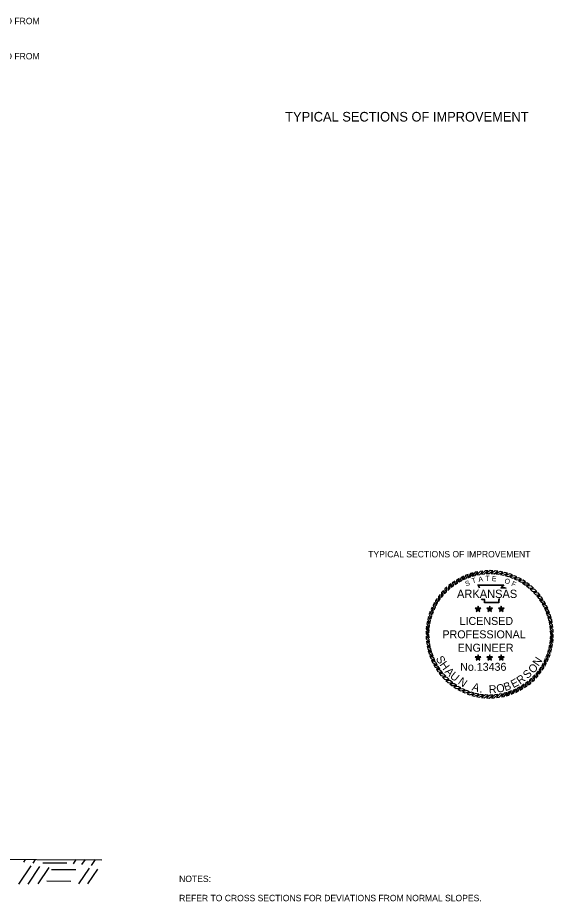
# Model space of a CAD drawing. Extents: x 1001270 to 1003428, y 1840152 to 1842912.
# Drawn here: x 1001378.3 to 1001428.5, y 1842029.1 to 1842111.8 of the extents above; entities that cross this region are included whole.
import ezdxf

# ---------------------------------------------------------------- set-up
doc = ezdxf.new("R2010")
doc.units = 0
for name, color, linetype in [('1', 7, 'Continuous'), ('19', 7, 'Continuous'), ('60', 7, 'Continuous'), ('G-ANNO-SYMB', 7, 'Continuous')]:
    doc.layers.add(name, color=color, linetype=linetype)

msp = doc.modelspace()

# ---------------------------------------------------------------- linework, layer by layer
at = {"layer": '19'}
for p, q in [((1001378.846, 1842032.725), (1001379.012, 1842032.97)), ((1001379.742, 1842032.633), (1001379.967, 1842032.972)), ((1001380.629, 1842032.662), (1001382.89, 1842032.651)), ((1001383.506, 1842032.577), (1001383.768, 1842032.973)), ((1001384.3, 1842032.486), (1001384.632, 1842032.974)), ((1001385.196, 1842032.393), (1001385.576, 1842032.968)), ((1001378.404, 1842030.67), (1001379.556, 1842032.391)), ((1001379.258, 1842030.672), (1001380.351, 1842032.299)), ((1001380.214, 1842030.674), (1001381.246, 1842032.207)), ((1001381.459, 1842032.034), (1001383.73, 1842032.022)), ((1001384.014, 1842030.675), (1001385.01, 1842032.151)), ((1001384.868, 1842030.678), (1001385.805, 1842032.059)), ((1001381.017, 1842030.964), (1001383.277, 1842030.942))]:
    msp.add_line(p, q, dxfattribs=at)
msp.add_lwpolyline([(1001373.923, 1842032.985), (1001386.172, 1842032.948)], dxfattribs=at)
at = {"layer": 'G-ANNO-SYMB'}
for points in [[(1001420.96, 1842059.823), (1001420.714, 1842059.751), (1001420.458, 1842059.372), (1001420.719, 1842059.466)], [(1001421.416, 1842059.928), (1001421.165, 1842059.875), (1001420.881, 1842059.517), (1001421.148, 1842059.59)], [(1001421.88, 1842059.996), (1001421.625, 1842059.963), (1001421.314, 1842059.629), (1001421.586, 1842059.681)], [(1001422.347, 1842060.028), (1001422.091, 1842060.015), (1001421.754, 1842059.706), (1001422.029, 1842059.737)], [(1001422.816, 1842060.023), (1001422.559, 1842060.03), (1001422.199, 1842059.749), (1001422.476, 1842059.757)], [(1001423.282, 1842059.981), (1001423.027, 1842060.009), (1001422.646, 1842059.756), (1001422.923, 1842059.743)], [(1001423.744, 1842059.903), (1001423.492, 1842059.95), (1001423.092, 1842059.729), (1001423.367, 1842059.694)], [(1001424.198, 1842059.789), (1001423.951, 1842059.856), (1001423.535, 1842059.666), (1001423.806, 1842059.61)], [(1001419.256, 1842059.06), (1001419.045, 1842058.915), (1001418.919, 1842058.476), (1001419.138, 1842058.646)], [(1001419.658, 1842059.301), (1001419.436, 1842059.173), (1001419.276, 1842058.744), (1001419.507, 1842058.897)], [(1001420.078, 1842059.509), (1001419.846, 1842059.399), (1001419.653, 1842058.984), (1001419.896, 1842059.118)], [(1001420.513, 1842059.683), (1001420.273, 1842059.592), (1001420.048, 1842059.194), (1001420.3, 1842059.308)], [(1001424.642, 1842059.639), (1001424.401, 1842059.725), (1001423.971, 1842059.569), (1001424.237, 1842059.492)], [(1001425.073, 1842059.455), (1001424.839, 1842059.56), (1001424.398, 1842059.438), (1001424.658, 1842059.34)], [(1001425.488, 1842059.238), (1001425.263, 1842059.361), (1001424.814, 1842059.274), (1001425.065, 1842059.156)], [(1001425.885, 1842058.989), (1001425.67, 1842059.129), (1001425.216, 1842059.078), (1001425.457, 1842058.94)], [(1001418.18, 1842058.161), (1001418.008, 1842057.97), (1001417.988, 1842057.514), (1001418.161, 1842057.73)], [(1001418.515, 1842058.488), (1001418.329, 1842058.312), (1001418.273, 1842057.858), (1001418.462, 1842058.06)], [(1001418.874, 1842058.789), (1001418.675, 1842058.628), (1001418.584, 1842058.18), (1001418.789, 1842058.366)], [(1001426.261, 1842058.71), (1001426.058, 1842058.866), (1001425.601, 1842058.851), (1001425.83, 1842058.695)], [(1001426.614, 1842058.402), (1001426.424, 1842058.574), (1001425.967, 1842058.594), (1001426.183, 1842058.421)], [(1001426.942, 1842058.067), (1001426.765, 1842058.254), (1001426.312, 1842058.309), (1001426.514, 1842058.12)], [(1001417.593, 1842057.432), (1001417.453, 1842057.217), (1001417.504, 1842056.763), (1001417.642, 1842057.003)], [(1001417.872, 1842057.808), (1001417.716, 1842057.605), (1001417.732, 1842057.148), (1001417.887, 1842057.377)], [(1001427.242, 1842057.708), (1001427.081, 1842057.907), (1001426.633, 1842057.999), (1001426.82, 1842057.794)], [(1001427.513, 1842057.326), (1001427.368, 1842057.537), (1001426.929, 1842057.664), (1001427.099, 1842057.445)], [(1001427.754, 1842056.924), (1001427.626, 1842057.146), (1001427.198, 1842057.306), (1001427.35, 1842057.075)], [(1001417.127, 1842056.62), (1001417.022, 1842056.386), (1001417.144, 1842055.945), (1001417.242, 1842056.204)], [(1001417.344, 1842057.035), (1001417.221, 1842056.81), (1001417.308, 1842056.361), (1001417.426, 1842056.612)], [(1001421.427, 1842056.44), (1001421.366, 1842056.524), (1001421.167, 1842056.524), (1001421.328, 1842056.408)], [(1001421.427, 1842056.44), (1001421.488, 1842056.524), (1001421.427, 1842056.713), (1001421.366, 1842056.524)], [(1001421.427, 1842056.44), (1001421.526, 1842056.408), (1001421.686, 1842056.524), (1001421.488, 1842056.524)], [(1001422.518, 1842056.44), (1001422.456, 1842056.524), (1001422.258, 1842056.524), (1001422.419, 1842056.408)], [(1001422.518, 1842056.44), (1001422.579, 1842056.524), (1001422.518, 1842056.713), (1001422.456, 1842056.524)], [(1001422.518, 1842056.44), (1001422.617, 1842056.408), (1001422.777, 1842056.524), (1001422.579, 1842056.524)], [(1001423.609, 1842056.44), (1001423.547, 1842056.524), (1001423.349, 1842056.524), (1001423.51, 1842056.408)], [(1001423.609, 1842056.44), (1001423.67, 1842056.524), (1001423.609, 1842056.713), (1001423.547, 1842056.524)], [(1001423.609, 1842056.44), (1001423.708, 1842056.408), (1001423.868, 1842056.524), (1001423.67, 1842056.524)], [(1001427.962, 1842056.504), (1001427.852, 1842056.736), (1001427.438, 1842056.929), (1001427.571, 1842056.686)], [(1001428.137, 1842056.069), (1001428.045, 1842056.309), (1001427.647, 1842056.534), (1001427.761, 1842056.282)], [(1001416.793, 1842055.745), (1001416.726, 1842055.497), (1001416.916, 1842055.081), (1001416.972, 1842055.353)], [(1001416.943, 1842056.189), (1001416.857, 1842055.947), (1001417.013, 1842055.518), (1001417.09, 1842055.784)], [(1001421.427, 1842056.44), (1001421.328, 1842056.408), (1001421.266, 1842056.219), (1001421.427, 1842056.336)], [(1001421.427, 1842056.44), (1001421.427, 1842056.336), (1001421.587, 1842056.219), (1001421.526, 1842056.408)], [(1001422.518, 1842056.44), (1001422.419, 1842056.408), (1001422.357, 1842056.219), (1001422.518, 1842056.336)], [(1001422.518, 1842056.44), (1001422.518, 1842056.336), (1001422.678, 1842056.219), (1001422.617, 1842056.408)], [(1001423.609, 1842056.44), (1001423.51, 1842056.408), (1001423.448, 1842056.219), (1001423.609, 1842056.336)], [(1001423.609, 1842056.44), (1001423.609, 1842056.336), (1001423.769, 1842056.219), (1001423.708, 1842056.408)], [(1001428.277, 1842055.622), (1001428.204, 1842055.869), (1001427.825, 1842056.124), (1001427.919, 1842055.863)], [(1001428.381, 1842055.166), (1001428.328, 1842055.417), (1001427.97, 1842055.701), (1001428.044, 1842055.434)], [(1001416.601, 1842054.829), (1001416.574, 1842054.574), (1001416.826, 1842054.193), (1001416.839, 1842054.469)], [(1001416.679, 1842055.291), (1001416.632, 1842055.039), (1001416.854, 1842054.639), (1001416.888, 1842054.914)], [(1001428.449, 1842054.702), (1001428.417, 1842054.957), (1001428.082, 1842055.269), (1001428.134, 1842054.996)], [(1001428.481, 1842054.235), (1001428.468, 1842054.491), (1001428.159, 1842054.828), (1001428.19, 1842054.553)], [(1001416.559, 1842054.362), (1001416.552, 1842054.106), (1001416.833, 1842053.746), (1001416.825, 1842054.023)], [(1001428.476, 1842053.767), (1001428.483, 1842054.023), (1001428.202, 1842054.383), (1001428.211, 1842054.106)], [(1001416.554, 1842053.894), (1001416.567, 1842053.638), (1001416.876, 1842053.301), (1001416.845, 1842053.576)], [(1001416.586, 1842053.427), (1001416.619, 1842053.172), (1001416.953, 1842052.86), (1001416.901, 1842053.132)], [(1001428.356, 1842052.838), (1001428.404, 1842053.09), (1001428.182, 1842053.49), (1001428.147, 1842053.215)], [(1001428.434, 1842053.3), (1001428.462, 1842053.555), (1001428.209, 1842053.936), (1001428.196, 1842053.659)], [(1001416.654, 1842052.963), (1001416.707, 1842052.712), (1001417.065, 1842052.427), (1001416.992, 1842052.695)], [(1001416.759, 1842052.506), (1001416.831, 1842052.26), (1001417.21, 1842052.005), (1001417.116, 1842052.265)], [(1001428.092, 1842051.94), (1001428.179, 1842052.181), (1001428.022, 1842052.611), (1001427.945, 1842052.345)], [(1001428.242, 1842052.384), (1001428.309, 1842052.631), (1001428.119, 1842053.048), (1001428.063, 1842052.776)], [(1001416.899, 1842052.059), (1001416.99, 1842051.82), (1001417.388, 1842051.595), (1001417.274, 1842051.847)], [(1001417.073, 1842051.625), (1001417.183, 1842051.393), (1001417.598, 1842051.2), (1001417.464, 1842051.443)], [(1001421.427, 1842051.872), (1001421.366, 1842051.956), (1001421.167, 1842051.956), (1001421.328, 1842051.84)], [(1001421.427, 1842051.872), (1001421.328, 1842051.84), (1001421.266, 1842051.651), (1001421.427, 1842051.768)], [(1001421.427, 1842051.872), (1001421.488, 1842051.956), (1001421.427, 1842052.145), (1001421.366, 1842051.956)], [(1001421.427, 1842051.872), (1001421.526, 1842051.84), (1001421.686, 1842051.956), (1001421.488, 1842051.956)], [(1001421.427, 1842051.872), (1001421.427, 1842051.768), (1001421.587, 1842051.651), (1001421.526, 1842051.84)], [(1001422.518, 1842051.872), (1001422.456, 1842051.956), (1001422.258, 1842051.956), (1001422.419, 1842051.84)], [(1001422.518, 1842051.872), (1001422.419, 1842051.84), (1001422.357, 1842051.651), (1001422.518, 1842051.768)], [(1001422.518, 1842051.872), (1001422.579, 1842051.956), (1001422.518, 1842052.145), (1001422.456, 1842051.956)], [(1001422.518, 1842051.872), (1001422.617, 1842051.84), (1001422.777, 1842051.956), (1001422.579, 1842051.956)], [(1001422.518, 1842051.872), (1001422.518, 1842051.768), (1001422.678, 1842051.651), (1001422.617, 1842051.84)], [(1001423.609, 1842051.872), (1001423.547, 1842051.956), (1001423.349, 1842051.956), (1001423.51, 1842051.84)], [(1001423.609, 1842051.872), (1001423.51, 1842051.84), (1001423.448, 1842051.651), (1001423.609, 1842051.768)], [(1001423.609, 1842051.872), (1001423.67, 1842051.956), (1001423.609, 1842052.145), (1001423.547, 1842051.956)], [(1001423.609, 1842051.872), (1001423.708, 1842051.84), (1001423.868, 1842051.956), (1001423.67, 1842051.956)], [(1001423.609, 1842051.872), (1001423.609, 1842051.768), (1001423.769, 1842051.651), (1001423.708, 1842051.84)], [(1001427.691, 1842051.094), (1001427.814, 1842051.319), (1001427.727, 1842051.768), (1001427.609, 1842051.517)], [(1001427.909, 1842051.509), (1001428.013, 1842051.743), (1001427.891, 1842052.184), (1001427.793, 1842051.924)], [(1001417.282, 1842051.205), (1001417.409, 1842050.983), (1001417.838, 1842050.822), (1001417.685, 1842051.054)], [(1001417.522, 1842050.803), (1001417.667, 1842050.591), (1001418.106, 1842050.465), (1001417.936, 1842050.684)], [(1001427.163, 1842050.321), (1001427.32, 1842050.524), (1001427.304, 1842050.981), (1001427.148, 1842050.752)], [(1001427.442, 1842050.697), (1001427.583, 1842050.912), (1001427.531, 1842051.366), (1001427.394, 1842051.125)], [(1001417.793, 1842050.421), (1001417.954, 1842050.221), (1001418.402, 1842050.13), (1001418.216, 1842050.335)], [(1001418.094, 1842050.062), (1001418.27, 1842049.875), (1001418.724, 1842049.82), (1001418.522, 1842050.009)], [(1001426.161, 1842049.34), (1001426.361, 1842049.501), (1001426.452, 1842049.949), (1001426.247, 1842049.763)], [(1001426.52, 1842049.64), (1001426.707, 1842049.817), (1001426.763, 1842050.27), (1001426.573, 1842050.068)], [(1001426.855, 1842049.968), (1001427.027, 1842050.158), (1001427.047, 1842050.615), (1001426.874, 1842050.399)], [(1001418.421, 1842049.727), (1001418.612, 1842049.555), (1001419.069, 1842049.535), (1001418.852, 1842049.708)], [(1001418.774, 1842049.419), (1001418.978, 1842049.262), (1001419.435, 1842049.278), (1001419.205, 1842049.434)], [(1001419.15, 1842049.14), (1001419.365, 1842048.999), (1001419.82, 1842049.051), (1001419.579, 1842049.188)], [(1001424.957, 1842048.62), (1001425.189, 1842048.73), (1001425.382, 1842049.144), (1001425.14, 1842049.011)], [(1001425.377, 1842048.828), (1001425.599, 1842048.956), (1001425.76, 1842049.384), (1001425.528, 1842049.232)], [(1001425.779, 1842049.069), (1001425.991, 1842049.214), (1001426.117, 1842049.653), (1001425.898, 1842049.483)], [(1001419.547, 1842048.891), (1001419.772, 1842048.768), (1001420.221, 1842048.855), (1001419.97, 1842048.973)], [(1001419.962, 1842048.673), (1001420.196, 1842048.569), (1001420.637, 1842048.691), (1001420.378, 1842048.789)], [(1001420.393, 1842048.49), (1001420.635, 1842048.403), (1001421.064, 1842048.56), (1001420.798, 1842048.637)], [(1001420.837, 1842048.34), (1001421.085, 1842048.273), (1001421.501, 1842048.463), (1001421.229, 1842048.519)], [(1001421.291, 1842048.226), (1001421.543, 1842048.179), (1001421.943, 1842048.4), (1001421.668, 1842048.435)], [(1001421.753, 1842048.148), (1001422.008, 1842048.12), (1001422.39, 1842048.373), (1001422.113, 1842048.386)], [(1001422.22, 1842048.106), (1001422.476, 1842048.099), (1001422.837, 1842048.38), (1001422.56, 1842048.371)], [(1001422.688, 1842048.101), (1001422.944, 1842048.114), (1001423.282, 1842048.423), (1001423.006, 1842048.392)], [(1001423.156, 1842048.133), (1001423.41, 1842048.166), (1001423.722, 1842048.5), (1001423.45, 1842048.448)], [(1001423.619, 1842048.201), (1001423.87, 1842048.254), (1001424.155, 1842048.612), (1001423.887, 1842048.538)], [(1001424.076, 1842048.305), (1001424.322, 1842048.378), (1001424.577, 1842048.757), (1001424.317, 1842048.663)], [(1001424.523, 1842048.445), (1001424.762, 1842048.537), (1001424.988, 1842048.935), (1001424.735, 1842048.821)]]:
    msp.add_lwpolyline(points, close=True, dxfattribs=at)
for points in [[(1001421.562, 1842058.394), (1001421.423, 1842058.696), (1001423.829, 1842058.697), (1001423.628, 1842058.444), (1001423.792, 1842058.447), (1001423.928, 1842058.448), (1001424.065, 1842058.433)], [(1001421.596, 1842058.41), (1001421.482, 1842058.657), (1001423.75, 1842058.659), (1001423.548, 1842058.405), (1001423.792, 1842058.408), (1001423.926, 1842058.41), (1001424.06, 1842058.396)], [(1001423.45, 1842057.386), (1001423.409, 1842057.353), (1001423.395, 1842057.303), (1001423.382, 1842057.178), (1001423.382, 1842057.012), (1001422.038, 1842057.012), (1001422.038, 1842057.236), (1001422.038, 1842057.286), (1001421.984, 1842057.303), (1001421.793, 1842057.303), (1001421.759, 1842057.354)], [(1001423.426, 1842057.416), (1001423.375, 1842057.374), (1001423.358, 1842057.31), (1001423.344, 1842057.18), (1001423.344, 1842057.05), (1001422.077, 1842057.05), (1001422.077, 1842057.236), (1001422.077, 1842057.314), (1001421.99, 1842057.341), (1001421.813, 1842057.341), (1001421.791, 1842057.375)]]:
    msp.add_lwpolyline(points, dxfattribs=at)

# ---------------------------------------------------------------- texts
at = {"layer": '1'}
msp.add_text('TYPICAL SECTIONS OF IMPROVEMENT', height=0.6, dxfattribs=at).set_placement((1001411.138, 1842061.273))
at = {"layer": '19'}
for p in [(1001366.072, 1842111.228), (1001366.072, 1842107.928)]:
    msp.add_text('TRANSITION STRIPED ISLAND FROM', height=0.6, rotation=359.99538, dxfattribs=at).set_placement(p)
for s, p in [('NOTES:', (1001393.413, 1842030.859)), ('REFER TO CROSS SECTIONS FOR DEVIATIONS FROM NORMAL SLOPES.', (1001393.413, 1842029.059))]:
    msp.add_text(s, height=0.6, dxfattribs=at).set_placement(p)
at = {"layer": '60'}
msp.add_text('TYPICAL SECTIONS OF IMPROVEMENT', height=0.9, dxfattribs=at).set_placement((1001403.354, 1842102.108))
at = {"layer": 'G-ANNO-SYMB'}
for s, height, rotation, p in [('S', 0.475, 19.77256, (1001420.309, 1842058.552)), ('T', 0.475, 16.90148, (1001420.912, 1842058.823)), ('A', 0.475, 8.67877, (1001421.489, 1842058.974)), ('T', 0.475, 1.47887, (1001422.102, 1842059.068)), ('E', 0.475, 356.67203, (1001422.709, 1842059.054)), ('O', 0.475, 341.2218, (1001423.862, 1842058.891)), ('F', 0.475, 335.36282, (1001424.501, 1842058.641)), ('ARKANSAS', 0.7747, 360, (1001419.456, 1842057.473)), ('LICENSED', 0.75, 360, (1001419.696, 1842054.944)), ('PROFESSIONAL', 0.75, 360, (1001418.089, 1842053.689)), ('ENGINEER', 0.75, 360, (1001419.518, 1842052.435)), ('S', 0.75, 298.16364, (1001417.45, 1842051.805)), ('H', 0.75, 305.61905, (1001417.792, 1842051.217)), ('N', 0.75, 56.10067, (1001427.092, 1842051.021)), ('A', 0.75, 313.44722, (1001418.268, 1842050.532)), ('No.13436', 0.747, 360, (1001419.754, 1842050.647)), ('S', 0.75, 43.48784, (1001426.055, 1842049.848)), ('O', 0.75, 44.77573, (1001426.571, 1842050.346)), ('U', 0.75, 320.90262, (1001418.735, 1842050.043)), ('N', 0.75, 324.93262, (1001419.491, 1842049.485)), ('E', 0.75, 27.83149, (1001424.732, 1842049.006)), ('R', 0.75, 35.65967, (1001425.366, 1842049.338)), ('A', 0.75, 343.09908, (1001420.799, 1842048.841)), ('R', 0.75, 3.22866, (1001422.455, 1842048.528)), ('O', 0.75, 11.42961, (1001423.223, 1842048.576)), ('B', 0.75, 18.88501, (1001423.974, 1842048.735)), ('.', 0.75, 351.30002, (1001421.536, 1842048.623))]:
    msp.add_text(s, height=height, rotation=rotation, dxfattribs=at).set_placement(p)

doc.saveas('drawing.dxf')
